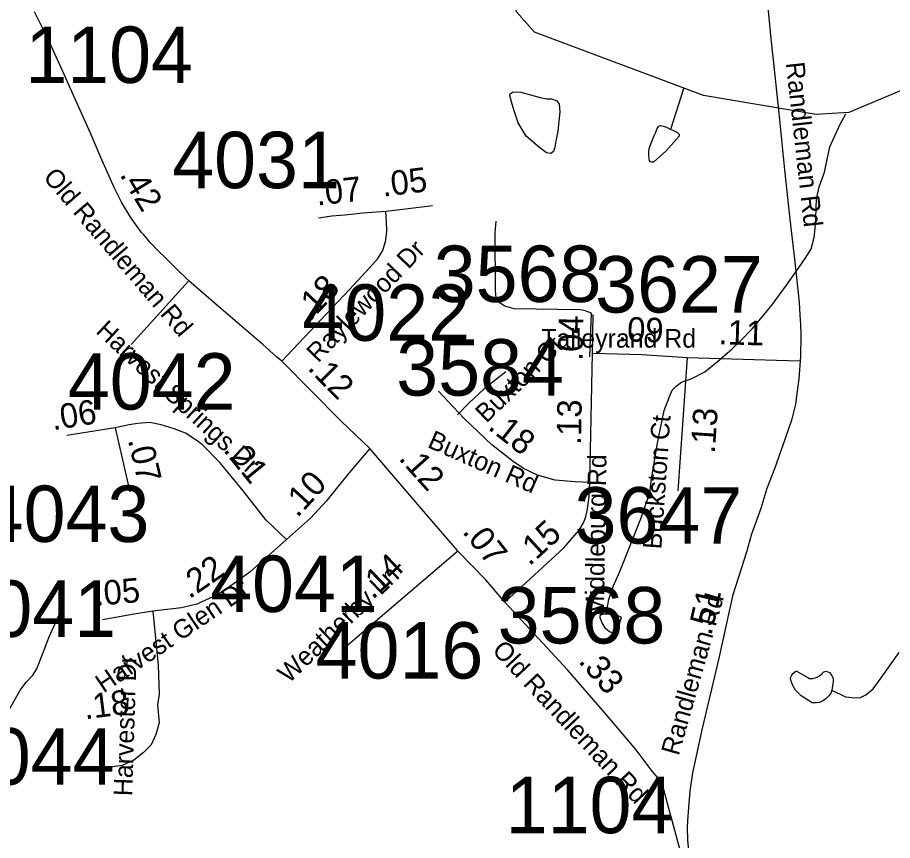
# Model space of a CAD drawing. Extents: x 1662474 to 1856135, y 779280 to 917889.
# Drawn here: x 1755889 to 1760360, y 794409 to 798611 of the extents above; entities that cross this region are included whole.
import ezdxf

# ---------------------------------------------------------------- set-up
doc = ezdxf.new("R2010")
doc.units = 0
for name, color, linetype in [('Cogo Default Point CELL', 7, 'Continuous'), ('Exist Hydrographic Misc Water Feature', 7, 'Continuous'), ('Exist Hydrographic Pond Under 1500 Sq Ft', 7, 'Continuous'), ('Exist Road Non-System Type 51', 7, 'Continuous'), ('Exist Road Non-System Type 51 Label', 7, 'Continuous'), ('Exist Road Secondary Mileage Tenths English Label', 7, 'Continuous'), ('Exist Road Secondary Type 51 Attributed', 7, 'Continuous'), ('Exist Road Secondary Type 51 Label', 7, 'Continuous'), ('Prop DGN Element Guardrail', 7, 'Continuous')]:
    doc.layers.add(name, color=color, linetype=linetype)

msp = doc.modelspace()

# ---------------------------------------------------------------- linework, layer by layer
at = {"layer": 'Exist Hydrographic Misc Water Feature'}
msp.add_line((1759226.5, 798040.2), (1759293.8, 798248.8), dxfattribs=at)
for points in [[(1761258.2, 797829.9), (1761108.1, 797832.9), (1760967, 797924.3), (1760851.1, 797949.7), (1760628, 798203.7), (1760553, 798244.6), (1760403.1, 798237.9), (1760136.1, 798125.1), (1759969, 798115.4), (1759394, 798212.4), (1758529.9, 798535.3), (1758439.1, 798638.9), (1758366.9, 798955.5), (1758293.1, 799065.3), (1758110, 799180.6), (1758055, 799490.2), (1758030, 799507.1), (1758006, 799616), (1757635.9, 800253.6), (1757374.1, 800889.2), (1757051.9, 801217.4), (1756828, 801333.5), (1756462, 801419.8), (1756278.9, 801538.4)], [(1758896.6, 795566), (1758909.7, 795639.3), (1758932.5, 795705.1), (1758966.9, 795782.9), (1759075.2, 796056.1), (1759091.6, 796099.9), (1759120.3, 796185.7), (1759128.9, 796255.7), (1759158.4, 796437.5), (1759177.1, 796531.3), (1759193.7, 796605.2), (1759222.4, 796679), (1759234.7, 796709), (1759254.8, 796728.8), (1759281.1, 796748.6), (1759335.2, 796768.1), (1759401.4, 796801.6), (1759465.8, 796855), (1759540.4, 796918.5), (1759580.8, 796958.1), (1759643.4, 797021.7), (1759738.3, 797134.9), (1759823.2, 797250.3), (1759898.3, 797357.6), (1759916.5, 797385.5), (1759944.8, 797429.3), (1759959.4, 797487.2), (1759963.7, 797535.2), (1759968, 797585.1), (1759970.4, 797639.1), (1759970.8, 797683.1), (1759985.4, 797747), (1760012.1, 797820.8), (1760039.1, 797950.6), (1760092, 798066.2), (1760120.3, 798118.1)], [(1755302.4, 794364.5), (1755354.7, 794410.2), (1755395.1, 794449.8), (1755425.5, 794481.6), (1755449.7, 794511.4), (1755510.1, 794562.9), (1755550.1, 794578.6), (1755586.4, 794606.3), (1755646.9, 794661.8), (1755695.5, 794723.4), (1755732, 794793.2), (1755748.4, 794837), (1755758.9, 794887), (1755781.4, 794942.8), (1755805.8, 795002.6), (1755903.2, 795175.9), (1755935.6, 795219.6), (1755968, 795253.4), (1755988.1, 795285.2), (1756043.3, 795426.8), (1756051.5, 795448.7), (1756082, 795516.4), (1756114.6, 795586.2)], [(1760050.2, 795175.9), (1760120.1, 795143.3), (1760154, 795139), (1760192.1, 795136.7), (1760224.1, 795152.4), (1760260.4, 795184.1), (1760301, 795239.8), (1760393.9, 795369)]]:
    msp.add_lwpolyline(points, dxfattribs=at)
at = {"layer": 'Exist Hydrographic Pond Under 1500 Sq Ft'}
for points in [[(1758558.5, 797945.7), (1758488.3, 798004.4), (1758447.5, 798073.3), (1758425.8, 798139.6), (1758413, 798180.4), (1758405.3, 798212.3), (1758406.6, 798221.3), (1758421.9, 798231.5), (1758460.2, 798228.9), (1758559.8, 798202.1), (1758591.7, 798195.7), (1758617.2, 798195.7), (1758645.3, 798185.5), (1758656.8, 798168.9), (1758660.6, 798129.4), (1758649.2, 798031.1), (1758640.2, 797980.1), (1758635.1, 797948.2), (1758627.5, 797926.5), (1758613.4, 797916.3), (1758591.7, 797920.1), (1758558.5, 797945.7)], [(1759240, 798033.2), (1759254, 798027.1), (1759262, 798023), (1759267.9, 798017), (1759269.8, 798011), (1759269.8, 798005), (1759201.3, 797927.5), (1759138.7, 797872), (1759128.7, 797872.1), (1759120.7, 797876.2), (1759118.6, 797880.2), (1759116.8, 797888.2), (1759115, 797908.2), (1759115.2, 797924.3), (1759117.2, 797942.2), (1759127.7, 797974.2), (1759141.8, 798008), (1759148, 798021.9), (1759158, 798043.9), (1759166.2, 798055.8), (1759174.2, 798059.8), (1759190.2, 798055.7), (1759204.2, 798051.5), (1759224, 798041.4), (1759240, 798033.2)], [(1758893.7, 795491.1), (1758874.9, 795524.6), (1758866.7, 795546.7), (1758866.7, 795557.4), (1758869.9, 795561.5), (1758884.7, 795566.4), (1758910.9, 795565.6), (1758935.5, 795566.4), (1758951.9, 795561.5), (1758965.8, 795553.3), (1758969.9, 795551.7), (1758974, 795545.1), (1758968.3, 795530.4), (1758960.9, 795508.3), (1758955.1, 795490.2), (1758944.5, 795475.5), (1758929.7, 795469.8), (1758914.2, 795473.9), (1758893.7, 795491.1)], [(1760050.2, 795175.9), (1760044.3, 795161.8), (1760036.1, 795149.9), (1760028.1, 795140.1), (1760017.8, 795130.1), (1760003.9, 795122.2), (1759985.8, 795114.4), (1759969.8, 795112.5), (1759949.7, 795112.6), (1759892.1, 795147.1), (1759864.2, 795177.4), (1759848.4, 795203.6), (1759840.6, 795227.6), (1759838.8, 795235.6), (1759840.8, 795243.6), (1759844.9, 795253.5), (1759850.9, 795261.5), (1759865, 795273.4), (1759868.9, 795273.4), (1759873, 795273.3), (1759876.9, 795269.3), (1759887, 795263.2), (1759926.8, 795240.9), (1759934.8, 795236.8), (1759942.8, 795236.7), (1759952.8, 795236.7), (1759968.8, 795240.5), (1759974.7, 795242.5), (1759986.8, 795250.4), (1760001, 795262.3), (1760009, 795270.2), (1760014.9, 795272.2), (1760021.1, 795274.1), (1760037.1, 795266), (1760046.9, 795255.9), (1760054.7, 795241.8), (1760056.8, 795233.8), (1760056.6, 795219.8), (1760050.2, 795175.9)]]:
    msp.add_lwpolyline(points, dxfattribs=at)
at = {"layer": 'Exist Road Non-System Type 51'}
msp.add_line((1756761.4, 797262.8), (1756470, 796941.2), dxfattribs=at)
for points in [[(1758813.9, 796878.5), (1758822.5, 797101.6), (1758784.9, 797114.7), (1758761.6, 797118.9), (1758425.9, 797124.2), (1758379.6, 797136.8), (1758349.5, 797155.7), (1758337.1, 797175.4), (1758333.2, 797192.7), (1758331.6, 797222.6), (1758329, 797510.5), (1758334.6, 797570.4)], [(1758384.1, 796801.4), (1758273.1, 796715.2), (1758194.9, 796642.2), (1758136.4, 796582.9)]]:
    msp.add_lwpolyline(points, dxfattribs=at)
at = {"layer": 'Exist Road Secondary Type 51 Attributed'}
for p, q in [((1758826.3, 796897.4), (1758829.5, 797094.7)), ((1758813.2, 796236.6), (1758826.3, 796897.4)), ((1759311, 796875.4), (1759263.7, 796194.1)), ((1756388, 796516.6), (1756142.2, 796477.3)), ((1756388, 796516.6), (1756464.1, 796189.7)), ((1758139.1, 795885.8), (1757576.6, 795406.4))]:
    msp.add_line(p, q, dxfattribs=at)
for points in [[(1759889.9, 796857.2), (1759891, 796880.3), (1759892, 796911.2), (1759892.2, 796959), (1759892.9, 796993.1), (1759891, 797044.6), (1759888.4, 797092), (1759883.8, 797156.4), (1759877.5, 797220.8), (1759860, 797376.8), (1759836.6, 797581.1), (1759809.6, 797833.1), (1759780.3, 798121.5), (1759753, 798377.4), (1759739.5, 798501.8), (1759720.2, 798697.8)], [(1757240.3, 796855.8), (1757213.3, 796878), (1757142.9, 796941.4), (1756915.9, 797136), (1756765.1, 797266.2), (1756695.9, 797332.5), (1756643.5, 797384.9), (1756610.2, 797418.2), (1756568.9, 797459.5), (1756535.6, 797500.7), (1756522.3, 797512.8), (1756505.7, 797537.4), (1756470.5, 797586.4), (1756421.3, 797667.4), (1756383.1, 797743.6), (1756315.3, 797896.8), (1756263.1, 798019.9), (1756178.9, 798205.6), (1756107.2, 798364.9), (1756040.6, 798510.7), (1755976.2, 798640.2)], [(1757240.3, 796855.8), (1757441.1, 797069.1), (1757585.6, 797222.2), (1757689.6, 797334.8), (1757730, 797381), (1757756.1, 797421.4), (1757770.5, 797473.4), (1757777, 797519.7), (1757774.4, 797569.3), (1757770.5, 797621.6)], [(1757427, 797587.6), (1757494.9, 797598.1), (1757561.5, 797603.3), (1757654.3, 797613.8), (1757770.5, 797621.6)], [(1757770.5, 797621.6), (1757871.1, 797633.6), (1758009.5, 797650.3)], [(1758826.3, 796897.4), (1759078.9, 796889.6), (1759311, 796875.4)], [(1757688.9, 796409.9), (1757542.2, 796550.2), (1757240.3, 796855.8)], [(1759311, 796875.4), (1759824.1, 796859.6), (1759889.9, 796857.2)], [(1759331.8, 794219.9), (1759313.6, 794413.3), (1759312.8, 794473.3), (1759314.5, 794509.7), (1759319.6, 794578.2), (1759326.6, 794660.9), (1759338.9, 794754.1), (1759386.6, 794973.6), (1759437.3, 795181.9), (1759474, 795340.4), (1759507.6, 795494.3), (1759527.4, 795580.6), (1759545.8, 795664.4), (1759589, 795803.5), (1759615.4, 795882.6), (1759640.4, 795974), (1759688.7, 796105.5), (1759719.5, 796207.4), (1759757.7, 796308.5), (1759810.5, 796458), (1759846.6, 796561.9), (1759864.9, 796636.2), (1759876.5, 796717.3), (1759883.3, 796766.5), (1759889.9, 796857.2)], [(1758813.2, 796236.6), (1758738.4, 796240.2), (1758636.9, 796249.5), (1758546, 796274.4), (1758474.7, 796308.3), (1758421.8, 796344.7), (1758313.4, 796429.8), (1758171.5, 796563.7), (1758142.6, 796594.2), (1758039.9, 796703)], [(1757262.9, 795945.6), (1757158.2, 796046.3), (1757041.9, 796193.6), (1756925.6, 796337), (1756832.5, 796430), (1756801.5, 796453.2), (1756747.2, 796488.1), (1756689, 796511.4), (1756623.1, 796530.8), (1756564.9, 796542.4), (1756502.9, 796538.5), (1756460.2, 796530.8), (1756388, 796516.6)], [(1757688.9, 796409.9), (1757573.2, 796275), (1757468.5, 796143.2), (1757387, 796054.1), (1757262.9, 795945.6)], [(1758136.4, 795890.4), (1757984.9, 796065), (1757688.9, 796409.9)], [(1758378.9, 795625.7), (1758680.5, 795902.8), (1758758.7, 795993.2), (1758783, 796034), (1758792.9, 796062.7), (1758799.2, 796092.6), (1758809.7, 796164), (1758813.2, 796236.6)], [(1757262.9, 795945.6), (1757078.5, 795781.5), (1756990.3, 795716.8), (1756909.5, 795663.9), (1756805.2, 795615.5), (1756727.4, 795596.4), (1756581.2, 795579.5)], [(1758378.9, 795625.7), (1758281.9, 795740.1), (1758139.1, 795885.8)], [(1759331.8, 794219.9), (1759293.7, 794314.4), (1759270.1, 794378.7), (1759239.9, 794485), (1759217.5, 794573), (1759190, 794674), (1759176.1, 794710.4), (1759126.2, 794770.1), (1759050.8, 794871.9), (1758897.6, 795050), (1758699.8, 795281), (1758378.9, 795625.7)], [(1756581.2, 795579.5), (1756475.4, 795563.3), (1756324.1, 795535.4)], [(1756581.2, 795579.5), (1756607.8, 795304.1), (1756613.6, 795156.5), (1756604.9, 795101.6), (1756612.8, 795010.2), (1756596.6, 794950), (1756571.7, 794897.1), (1756532, 794857.4), (1756483.5, 794819.2), (1756423.3, 794792.8), (1756342.5, 794779.6)]]:
    msp.add_lwpolyline(points, dxfattribs=at)

# ---------------------------------------------------------------- texts
at = {"layer": 'Cogo Default Point CELL'}
for s, p in [('1104', (1755929.2, 798276.4)), ('4031', (1756679.6, 797739.3)), ('3568', (1758015.7, 797158.3)), ('3627', (1758840.4, 797104.4)), ('4022', (1757344.8, 796960.4)), ('3584', (1757824.3, 796680.4)), ('4042', (1756146.6, 796608.7)), ('4043', (1755706.4, 795933)), ('3647', (1758735.2, 795924.9)), ('4041', (1756873.5, 795575.5)), ('4041', (1755536.7, 795448.7)), ('3568', (1758342.3, 795415.1)), ('4016', (1757412.3, 795235.9)), ('4044', (1755528.8, 794694.5)), ('1104', (1758383.5, 794446.3))]:
    msp.add_text(s, height=288, dxfattribs=at).set_placement(p)
at = {"layer": 'Exist Road Non-System Type 51 Label'}
msp.add_text('Buxton Ct', height=95, rotation=44.2525, dxfattribs=at).set_placement((1758284.7, 796536.6))
at = {"layer": 'Exist Road Secondary Mileage Tenths English Label'}
for s, rotation, p in [('.04', 89.0858, (1758776.4, 796856.3)), ('.09', 358.2334, (1758956.1, 796958.4)), ('.11', 358.2372, (1759469.7, 796943.1)), ('.06', 9.0849, (1756070.7, 796503.1)), ('.13', 88.8637, (1758767.8, 796427.5)), ('.13', 86.0309, (1759451.4, 796382.5)), ('.18', 321.8618, (1758287.4, 796512.8)), ('.07', 283.1013, (1756453.1, 796454.1)), ('.21', 309.0526, (1756936.7, 796401.3)), ('.10', 47.585, (1757319.4, 796053)), ('.15', 42.5701, (1758504.9, 795806.8)), ('.07', 308.3128, (1758158.6, 795984.2)), ('.22', 34.6057, (1756767.3, 795639.5)), ('.05', 4.9672, (1756288.4, 795606.8)), ('.33', 310.6942, (1758750.8, 795322)), ('.18', 7.1215, (1756234.8, 795027.8))]:
    msp.add_text(s, height=125, rotation=rotation, dxfattribs=at).set_placement(p)
at = {"layer": 'Exist Road Secondary Type 51 Label'}
for s, rotation, p in [('Randleman Rd', 276.3279, (1759814.6, 798378.7)), ('Old Randleman Rd', 310.6352, (1756016.4, 797792.8)), ('Raylewood Dr', 46.0364, (1757424.9, 796844.3)), ('Harvest Springs Dr', 317.1644, (1756284.7, 797003.6)), ('Buckston Ct', 86.0432, (1759178.4, 795894.2)), ('Buxton Rd', 336.1355, (1757978.8, 796418.8)), ('Middleburg Rd', 89.0613, (1758885, 795553.8)), ('Weatherby Ln', 43.7338, (1757275.2, 795207.5)), ('Harvest Glen Dr', 34.1619, (1756329.2, 795159.7)), ('Randleman Rd', 74.076, (1759267, 794838.1)), ('Old Randleman Rd', 313.2116, (1758309.2, 795376.3)), ('Harvester Dr', 88.1575, (1756474.8, 794634.7))]:
    msp.add_text(s, height=95, rotation=rotation, dxfattribs=at).set_placement(p)
msp.add_text('Talleyrand Rd', height=95, dxfattribs=at).set_placement((1758565.3, 796925.1))
at = {"layer": 'Prop DGN Element Guardrail'}
for s, rotation, p in [('.05', 6.8897, (1757757.1, 797695.8)), ('.42', 301.3039, (1756408.8, 797808.2)), ('.07', 6.4308, (1757420.4, 797650.3)), ('.18', 46.651, (1757383.2, 797054.8)), ('.12', 314.657, (1757366.6, 796816.9)), ('.12', 311.874, (1757832.5, 796357.6)), ('.14', 43.7412, (1757705, 795635.6)), ('.51', 77.1179, (1759433.7, 795451.1))]:
    msp.add_text(s, height=125, rotation=rotation, dxfattribs=at).set_placement(p)

doc.saveas('drawing.dxf')
